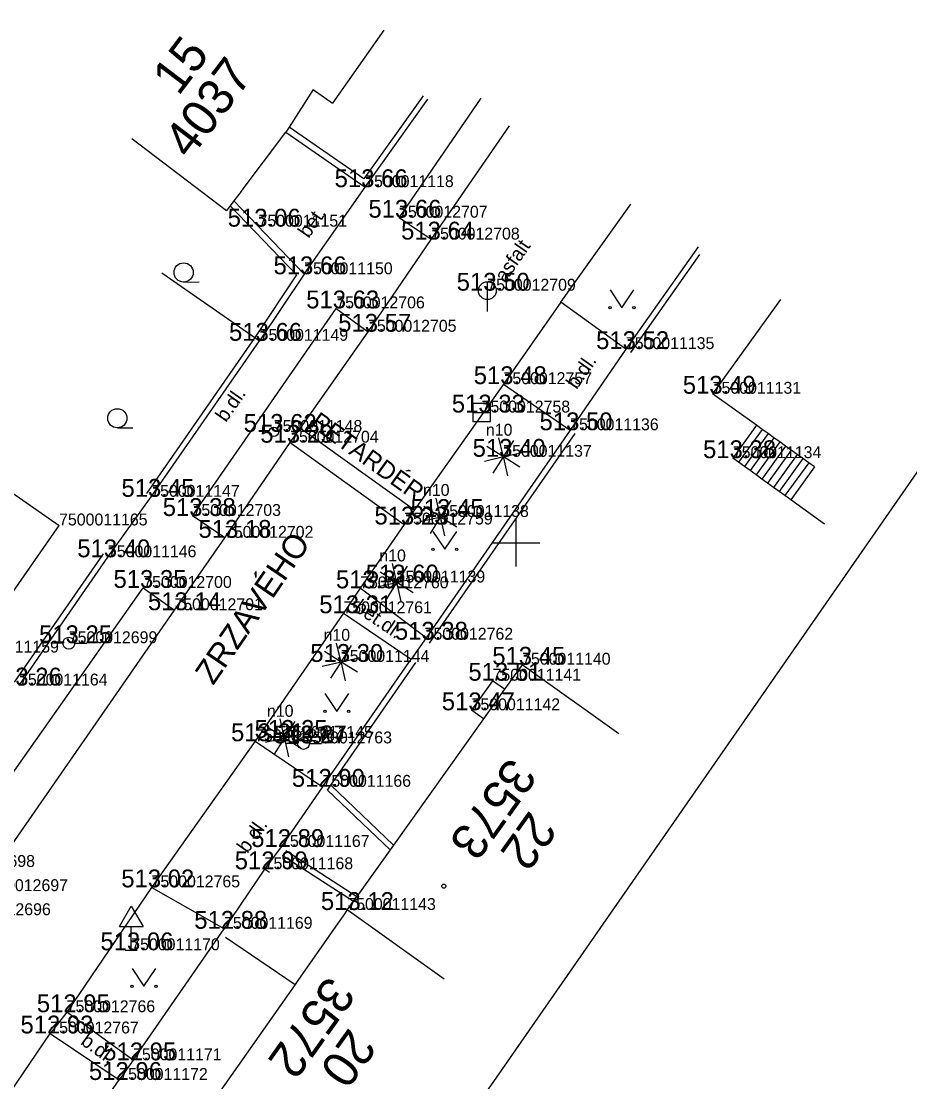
# Model space of a CAD drawing. Extents: x -669251 to -668549, y -1128351 to -1127698.
# Drawn here: x -668920.79 to -668883.45, y -1128072.66 to -1128028.08 of the extents above; entities that cross this region are included whole.
import ezdxf

# ---------------------------------------------------------------- set-up
doc = ezdxf.new("R2010")
doc.units = 0
for name, color, linetype in [('Vrstva 1', 7, 'Continuous'), ('Vrstva 10', 7, 'Continuous'), ('Vrstva 11', 7, 'Continuous'), ('Vrstva 2', 7, 'Continuous'), ('Vrstva 22', 7, 'Continuous'), ('Vrstva 25', 7, 'Continuous'), ('Vrstva 27', 7, 'Continuous'), ('Vrstva 28', 7, 'Continuous'), ('Vrstva 3', 7, 'Continuous'), ('Vrstva 34', 7, 'Continuous'), ('Vrstva 36', 7, 'Continuous'), ('Vrstva 40', 7, 'Continuous'), ('Vrstva 42', 7, 'Continuous'), ('Vrstva 43', 7, 'Continuous'), ('Vrstva 44', 7, 'Continuous'), ('Vrstva 45', 7, 'Continuous'), ('Vrstva 47', 7, 'Continuous'), ('Vrstva 5', 7, 'Continuous'), ('Vrstva 58', 7, 'Continuous'), ('Vrstva 6', 7, 'Continuous'), ('Vrstva 60', 7, 'Continuous'), ('Vrstva 61', 7, 'Continuous'), ('Vrstva 7', 7, 'Continuous'), ('Vrstva 8', 7, 'Continuous')]:
    doc.layers.add(name, color=color, linetype=linetype)

msp = doc.modelspace()

# ---------------------------------------------------------------- linework, layer by layer
at = {"layer": 'Vrstva 1'}
for p, q in [((-668906.33, -1128035.055), (-668906.33, -1128035.055)), ((-668904.909, -1128036.338), (-668904.909, -1128036.338)), ((-668910.816, -1128036.715), (-668910.816, -1128036.715)), ((-668903.558, -1128037.257), (-668903.558, -1128037.257)), ((-668908.897, -1128038.716), (-668908.897, -1128038.716)), ((-668901.2, -1128039.406), (-668901.2, -1128039.406)), ((-668907.546, -1128040.149), (-668907.546, -1128040.149)), ((-668906.213, -1128041.131), (-668906.213, -1128041.131)), ((-668910.768, -1128041.512), (-668910.768, -1128041.512)), ((-668895.376, -1128041.861), (-668895.376, -1128041.861)), ((-668900.519, -1128043.334), (-668900.519, -1128043.334)), ((-668891.73, -1128043.737), (-668891.73, -1128043.737)), ((-668901.439, -1128044.526), (-668901.439, -1128044.526)), ((-668910.174, -1128045.34), (-668910.174, -1128045.34)), ((-668897.717, -1128045.271), (-668897.717, -1128045.271)), ((-668909.486, -1128045.793), (-668909.486, -1128045.793)), ((-668900.53, -1128046.387), (-668900.53, -1128046.387)), ((-668890.882, -1128046.445), (-668890.882, -1128046.445)), ((-668915.324, -1128048.069), (-668915.324, -1128048.069)), ((-668913.59, -1128048.875), (-668913.59, -1128048.875)), ((-668903.173, -1128048.917), (-668903.173, -1128048.917)), ((-668919.198, -1128049.272), (-668919.198, -1128049.272)), ((-668904.692, -1128049.233), (-668904.692, -1128049.233)), ((-668912.228, -1128049.793), (-668912.228, -1128049.793)), ((-668917.144, -1128050.611), (-668917.144, -1128050.611)), ((-668905.009, -1128051.669), (-668905.009, -1128051.669)), ((-668915.659, -1128051.898), (-668915.659, -1128051.898)), ((-668906.547, -1128051.915), (-668906.547, -1128051.915)), ((-668914.352, -1128052.835), (-668914.352, -1128052.835)), ((-668907.248, -1128052.963), (-668907.248, -1128052.963)), ((-668903.833, -1128054.075), (-668903.833, -1128054.075)), ((-668918.788, -1128054.222), (-668918.788, -1128054.222)), ((-668907.353, -1128055.008), (-668907.353, -1128055.008)), ((-668899.739, -1128055.125), (-668899.739, -1128055.125)), ((-668900.981, -1128055.798), (-668900.981, -1128055.798)), ((-668901.861, -1128057.041), (-668901.861, -1128057.041)), ((-668910.956, -1128058.342), (-668910.956, -1128058.342)), ((-668909.73, -1128058.201), (-668909.73, -1128058.201)), ((-668908.925, -1128058.433), (-668908.925, -1128058.433)), ((-668908.124, -1128060.257), (-668908.124, -1128060.257)), ((-668909.868, -1128062.787), (-668909.868, -1128062.787)), ((-668910.558, -1128063.724), (-668910.558, -1128063.724)), ((-668915.309, -1128064.483), (-668915.309, -1128064.483)), ((-668907.084, -1128065.435), (-668907.084, -1128065.435)), ((-668912.264, -1128066.225), (-668912.264, -1128066.225)), ((-668916.164, -1128067.128), (-668916.164, -1128067.128)), ((-668918.878, -1128069.732), (-668918.878, -1128069.732)), ((-668919.566, -1128070.623), (-668919.566, -1128070.623)), ((-668916.088, -1128071.753), (-668916.088, -1128071.753)), ((-668916.667, -1128072.578), (-668916.667, -1128072.578))]:
    msp.add_line(p, q, dxfattribs=at)
at = {"layer": 'Vrstva 10'}
for p, q in [((-668904.909, -1128036.338), (-668901.458, -1128031.315)), ((-668906.391, -1128034.709), (-668909.528, -1128032.532)), ((-668903.558, -1128037.257), (-668900.263, -1128032.482)), ((-668909.662, -1128032.743), (-668906.33, -1128035.055)), ((-668898.104, -1128039.892), (-668895.174, -1128035.768)), ((-668903.558, -1128037.257), (-668904.909, -1128036.338)), ((-668906.213, -1128041.131), (-668903.558, -1128037.257)), ((-668913.59, -1128048.875), (-668907.546, -1128040.149)), ((-668907.546, -1128040.149), (-668906.213, -1128041.131)), ((-668898.104, -1128039.892), (-668900.519, -1128043.334)), ((-668895.376, -1128041.861), (-668898.104, -1128039.892)), ((-668909.055, -1128045.179), (-668906.213, -1128041.131)), ((-668900.519, -1128043.334), (-668904.259, -1128048.621)), ((-668900.519, -1128043.334), (-668897.717, -1128045.271)), ((-668909.486, -1128045.793), (-668909.055, -1128045.179)), ((-668912.228, -1128049.793), (-668909.486, -1128045.793)), ((-668904.259, -1128048.621), (-668904.692, -1128049.233)), ((-668912.228, -1128049.793), (-668913.59, -1128048.875)), ((-668904.692, -1128049.233), (-668906.547, -1128051.915)), ((-668914.352, -1128052.835), (-668912.228, -1128049.793)), ((-668923.928, -1128063.626), (-668915.659, -1128051.898)), ((-668915.659, -1128051.898), (-668914.352, -1128052.835)), ((-668906.547, -1128051.915), (-668907.248, -1128052.963)), ((-668903.776, -1128053.993), (-668906.547, -1128051.915)), ((-668922.541, -1128064.642), (-668914.352, -1128052.835)), ((-668907.248, -1128052.963), (-668910.956, -1128058.342)), ((-668907.248, -1128052.963), (-668904.403, -1128054.896)), ((-668910.956, -1128058.342), (-668915.309, -1128064.483)), ((-668910.956, -1128058.342), (-668908.124, -1128060.257)), ((-668905.139, -1128062.705), (-668907.775, -1128060.192)), ((-668907.919, -1128060.4), (-668905.285, -1128062.91)), ((-668909.662, -1128062.929), (-668906.678, -1128064.865)), ((-668909.815, -1128063.137), (-668906.823, -1128065.069)), ((-668910.351, -1128063.865), (-668910.558, -1128063.724)), ((-668915.309, -1128064.483), (-668918.878, -1128069.732)), ((-668912.264, -1128066.225), (-668915.309, -1128064.483)), ((-668912.2, -1128066.572), (-668909.282, -1128068.562)), ((-668918.878, -1128069.732), (-668919.566, -1128070.623)), ((-668916.088, -1128071.753), (-668918.878, -1128069.732)), ((-668919.566, -1128070.623), (-668916.667, -1128072.578))]:
    msp.add_line(p, q, dxfattribs=at)
msp.add_lwpolyline([(-668891.508, -1128103.738), (-668905.262, -1128093.88), (-668919.017, -1128084.023), (-668919.397, -1128083.714), (-668919.979, -1128083.09), (-668920.732, -1128082.168), (-668921.655, -1128081.051), (-668922.664, -1128079.521), (-668923.09, -1128078.24), (-668923.232, -1128077.783), (-668923.284, -1128077.351), (-668923.278, -1128076.957), (-668923.161, -1128076.255), (-668922.993, -1128075.739), (-668922.626, -1128075.026), (-668922.397, -1128074.711), (-668922.122, -1128074.364), (-668919.566, -1128070.623)], dxfattribs=at)
at = {"layer": 'Vrstva 11'}
for p, q in [((-668908.897, -1128038.716), (-668906.33, -1128035.055)), ((-668889.887, -1128045.062), (-668890.882, -1128046.445)), ((-668909.055, -1128045.179), (-668904.259, -1128048.621)), ((-668889.644, -1128045.237), (-668890.638, -1128046.62)), ((-668889.4, -1128045.412), (-668890.395, -1128046.795)), ((-668889.157, -1128045.587), (-668890.151, -1128046.97)), ((-668909.486, -1128045.793), (-668904.692, -1128049.233)), ((-668888.913, -1128045.762), (-668889.908, -1128047.145)), ((-668888.67, -1128045.937), (-668889.664, -1128047.321)), ((-668890.638, -1128046.62), (-668890.882, -1128046.445)), ((-668888.426, -1128046.112), (-668889.42, -1128047.496)), ((-668888.182, -1128046.287), (-668889.177, -1128047.671)), ((-668887.939, -1128046.462), (-668888.933, -1128047.846)), ((-668890.395, -1128046.795), (-668890.638, -1128046.62)), ((-668890.151, -1128046.97), (-668890.395, -1128046.795)), ((-668887.695, -1128046.638), (-668888.69, -1128048.021)), ((-668889.908, -1128047.145), (-668890.151, -1128046.97)), ((-668889.664, -1128047.321), (-668889.908, -1128047.145)), ((-668889.42, -1128047.496), (-668889.664, -1128047.321)), ((-668889.177, -1128047.671), (-668889.42, -1128047.496)), ((-668888.933, -1128047.846), (-668889.177, -1128047.671)), ((-668888.69, -1128048.021), (-668888.933, -1128047.846)), ((-668888.446, -1128048.196), (-668888.69, -1128048.021))]:
    msp.add_line(p, q, dxfattribs=at)
at = {"layer": 'Vrstva 22'}
for p, q in [((-668900.538, -1128046.347), (-668900.71, -1128045.593)), ((-668900.564, -1128046.367), (-668901.22, -1128045.953)), ((-668900.096, -1128045.697), (-668900.51, -1128046.353)), ((-668901.324, -1128046.567), (-668900.57, -1128046.395)), ((-668900.55, -1128046.421), (-668900.964, -1128047.077)), ((-668900.522, -1128046.427), (-668900.35, -1128047.181)), ((-668899.84, -1128046.821), (-668900.496, -1128046.407)), ((-668900.49, -1128046.379), (-668899.736, -1128046.207)), ((-668903.181, -1128048.877), (-668903.353, -1128048.123)), ((-668902.739, -1128048.227), (-668903.153, -1128048.883)), ((-668903.207, -1128048.897), (-668903.863, -1128048.483)), ((-668903.133, -1128048.909), (-668902.379, -1128048.737)), ((-668903.967, -1128049.097), (-668903.213, -1128048.925)), ((-668903.193, -1128048.951), (-668903.607, -1128049.607)), ((-668903.165, -1128048.957), (-668902.993, -1128049.711)), ((-668902.483, -1128049.351), (-668903.139, -1128048.937)), ((-668905.017, -1128051.629), (-668905.189, -1128050.875)), ((-668905.043, -1128051.649), (-668905.699, -1128051.235)), ((-668904.575, -1128050.979), (-668904.989, -1128051.635)), ((-668905.803, -1128051.849), (-668905.049, -1128051.677)), ((-668905.029, -1128051.703), (-668905.443, -1128052.359)), ((-668905.001, -1128051.709), (-668904.829, -1128052.463)), ((-668904.319, -1128052.103), (-668904.975, -1128051.689)), ((-668904.969, -1128051.661), (-668904.215, -1128051.489)), ((-668907.361, -1128054.968), (-668907.533, -1128054.214)), ((-668906.919, -1128054.318), (-668907.333, -1128054.974)), ((-668907.387, -1128054.988), (-668908.043, -1128054.574)), ((-668907.313, -1128055), (-668906.559, -1128054.828)), ((-668908.147, -1128055.188), (-668907.393, -1128055.016)), ((-668907.373, -1128055.042), (-668907.787, -1128055.698)), ((-668907.345, -1128055.048), (-668907.173, -1128055.802)), ((-668906.663, -1128055.442), (-668907.319, -1128055.028)), ((-668909.738, -1128058.161), (-668909.91, -1128057.407)), ((-668909.296, -1128057.511), (-668909.71, -1128058.167)), ((-668909.764, -1128058.181), (-668910.42, -1128057.767)), ((-668909.69, -1128058.193), (-668908.936, -1128058.021)), ((-668910.524, -1128058.381), (-668909.77, -1128058.209)), ((-668909.75, -1128058.235), (-668910.164, -1128058.891)), ((-668909.722, -1128058.241), (-668909.55, -1128058.995)), ((-668909.04, -1128058.635), (-668909.696, -1128058.221))]:
    msp.add_line(p, q, dxfattribs=at)
for centre in [(-668900.53, -1128046.387), (-668903.173, -1128048.917), (-668905.009, -1128051.669), (-668907.353, -1128055.008), (-668909.73, -1128058.201)]:
    msp.add_circle(centre, 0.04, dxfattribs=at)
at = {"layer": 'Vrstva 25'}
msp.add_circle((-668910.174, -1128045.34), 0.2, dxfattribs=at)
at = {"layer": 'Vrstva 27'}
for p, q in [((-668901.2, -1128039.031), (-668901.2, -1128040.281)), ((-668901.814, -1128044.526), (-668901.064, -1128044.526))]:
    msp.add_line(p, q, dxfattribs=at)
msp.add_lwpolyline([(-668901.814, -1128044.9), (-668901.064, -1128044.9), (-668901.064, -1128044.15), (-668901.814, -1128044.15)], close=True, dxfattribs=at)
msp.add_circle((-668901.2, -1128039.406), 0.375, dxfattribs=at)
at = {"layer": 'Vrstva 28'}
for p, q in [((-668919.038, -1128054.222), (-668919.538, -1128054.222)), ((-668918.538, -1128054.222), (-668918.038, -1128054.222)), ((-668909.175, -1128058.433), (-668909.675, -1128058.433)), ((-668908.675, -1128058.433), (-668908.175, -1128058.433))]:
    msp.add_line(p, q, dxfattribs=at)
for centre in [(-668918.788, -1128054.222), (-668908.925, -1128058.433)]:
    msp.add_circle(centre, 0.25, dxfattribs=at)
at = {"layer": 'Vrstva 34'}
for p, q in [((-668916.664, -1128066.128), (-668916.164, -1128065.278)), ((-668916.164, -1128065.278), (-668915.664, -1128066.128)), ((-668916.664, -1128066.128), (-668915.664, -1128066.128)), ((-668916.164, -1128067.128), (-668916.164, -1128066.128)), ((-668916.414, -1128067.128), (-668915.914, -1128067.128))]:
    msp.add_line(p, q, dxfattribs=at)
at = {"layer": 'Vrstva 36'}
for p, q in [((-668913.964, -1128039.042), (-668913.314, -1128039.039)), ((-668896.042, -1128039.373), (-668895.542, -1128040.123)), ((-668895.542, -1128040.123), (-668895.042, -1128039.373)), ((-668916.748, -1128045.171), (-668916.098, -1128045.168)), ((-668903.484, -1128049.522), (-668902.984, -1128050.272)), ((-668902.984, -1128050.272), (-668902.484, -1128049.522)), ((-668908.026, -1128056.34), (-668907.526, -1128057.09)), ((-668907.526, -1128057.09), (-668907.026, -1128056.34)), ((-668916.129, -1128067.893), (-668915.629, -1128068.643)), ((-668915.629, -1128068.643), (-668915.129, -1128067.893))]:
    msp.add_line(p, q, dxfattribs=at)
for centre, radius in [((-668913.964, -1128038.639), 0.403), ((-668896.042, -1128040.123), 0.05), ((-668895.042, -1128040.123), 0.05), ((-668916.749, -1128044.768), 0.403), ((-668903.484, -1128050.272), 0.05), ((-668902.484, -1128050.272), 0.05), ((-668908.026, -1128057.09), 0.05), ((-668907.026, -1128057.09), 0.05), ((-668916.129, -1128068.643), 0.05), ((-668915.129, -1128068.643), 0.05)]:
    msp.add_circle(centre, radius, dxfattribs=at)
at = {"layer": 'Vrstva 5'}
for p, q in [((-668905.556, -1128028.45), (-668907.702, -1128031.52)), ((-668908.522, -1128030.947), (-668909.528, -1128032.532)), ((-668908.522, -1128030.947), (-668907.702, -1128031.52)), ((-668909.528, -1128032.532), (-668909.662, -1128032.743)), ((-668916.139, -1128033.008), (-668912.156, -1128036.03)), ((-668911.552, -1128035.233), (-668911.854, -1128035.632)), ((-668911.854, -1128035.632), (-668912.007, -1128035.833)), ((-668912.007, -1128035.833), (-668912.156, -1128036.03)), ((-668888.88, -1128039.772), (-668891.73, -1128043.737)), ((-668889.887, -1128045.062), (-668891.73, -1128043.737)), ((-668889.644, -1128045.237), (-668889.887, -1128045.062)), ((-668889.4, -1128045.412), (-668889.644, -1128045.237)), ((-668889.157, -1128045.587), (-668889.4, -1128045.412)), ((-668888.913, -1128045.762), (-668889.157, -1128045.587)), ((-668888.67, -1128045.937), (-668888.913, -1128045.762)), ((-668888.426, -1128046.112), (-668888.67, -1128045.937)), ((-668923.3, -1128046.413), (-668919.198, -1128049.272)), ((-668888.182, -1128046.287), (-668888.426, -1128046.112)), ((-668887.939, -1128046.462), (-668888.182, -1128046.287)), ((-668887.695, -1128046.638), (-668887.939, -1128046.462)), ((-668887.452, -1128046.813), (-668888.446, -1128048.196)), ((-668887.452, -1128046.813), (-668887.695, -1128046.638)), ((-668887.028, -1128049.216), (-668888.446, -1128048.196)), ((-668922.922, -1128054.616), (-668919.198, -1128049.272)), ((-668899.739, -1128055.125), (-668900.475, -1128056.158)), ((-668895.667, -1128058.026), (-668899.739, -1128055.125)), ((-668900.981, -1128055.798), (-668901.154, -1128056.043)), ((-668900.475, -1128056.158), (-668900.981, -1128055.798)), ((-668900.475, -1128056.158), (-668901.359, -1128057.399)), ((-668901.861, -1128057.041), (-668901.792, -1128056.943)), ((-668901.359, -1128057.399), (-668901.861, -1128057.041)), ((-668901.359, -1128057.399), (-668905.139, -1128062.705)), ((-668905.139, -1128062.705), (-668905.285, -1128062.91)), ((-668907.084, -1128065.435), (-668906.823, -1128065.069)), ((-668906.823, -1128065.069), (-668906.678, -1128064.865)), ((-668907.253, -1128065.675), (-668907.397, -1128065.88)), ((-668907.084, -1128065.435), (-668907.253, -1128065.675)), ((-668903.012, -1128068.336), (-668907.084, -1128065.435)), ((-668909.282, -1128068.562), (-668912.989, -1128073.832)), ((-668909.138, -1128068.357), (-668909.282, -1128068.562))]:
    msp.add_line(p, q, dxfattribs=at)
at = {"layer": 'Vrstva 58'}
msp.add_circle((-668903.028, -1128064.433), 0.0875, dxfattribs=at)
at = {"layer": 'Vrstva 6'}
for p, q in [((-668911.552, -1128035.233), (-668909.662, -1128032.743)), ((-668901.154, -1128056.043), (-668901.792, -1128056.943)), ((-668905.285, -1128062.91), (-668906.678, -1128064.865)), ((-668907.397, -1128065.88), (-668909.138, -1128068.357))]:
    msp.add_line(p, q, dxfattribs=at)
at = {"layer": 'Vrstva 60'}
msp.add_lwpolyline([(-668982.815, -1128190.464), (-668751.689, -1127857.889), (-668981.618, -1127698.099), (-669212.743, -1128030.674)], close=True, dxfattribs=at)
at = {"layer": 'Vrstva 61'}
for p, q in [((-668900, -1128049), (-668900, -1128051)), ((-668901, -1128050), (-668899, -1128050))]:
    msp.add_line(p, q, dxfattribs=at)
at = {"layer": 'Vrstva 7'}
for p, q in [((-668903.901, -1128031.215), (-668906.391, -1128034.709)), ((-668906.33, -1128035.055), (-668903.697, -1128031.36)), ((-668911.854, -1128035.632), (-668908.897, -1128038.716)), ((-668912.007, -1128035.833), (-668909.216, -1128038.744)), ((-668892.345, -1128037.557), (-668895.376, -1128041.861)), ((-668895.172, -1128042.005), (-668892.27, -1128037.885)), ((-668914.874, -1128038.659), (-668910.973, -1128041.369)), ((-668909.216, -1128038.744), (-668910.973, -1128041.369)), ((-668908.897, -1128038.716), (-668910.768, -1128041.512)), ((-668910.973, -1128041.369), (-668915.529, -1128047.926)), ((-668915.324, -1128048.069), (-668910.768, -1128041.512)), ((-668910.973, -1128041.369), (-668910.768, -1128041.512)), ((-668897.717, -1128045.271), (-668903.776, -1128053.993)), ((-668903.628, -1128054.218), (-668897.512, -1128045.414)), ((-668917.349, -1128050.469), (-668921.087, -1128055.86)), ((-668920.88, -1128056), (-668917.144, -1128050.611)), ((-668908.124, -1128060.257), (-668904.403, -1128054.896)), ((-668907.775, -1128060.192), (-668904.198, -1128055.039)), ((-668907.919, -1128060.4), (-668907.775, -1128060.192)), ((-668909.868, -1128062.787), (-668910.558, -1128063.724)), ((-668916.088, -1128071.753), (-668912.264, -1128066.225)), ((-668920.329, -1128077.805), (-668916.667, -1128072.578))]:
    msp.add_line(p, q, dxfattribs=at)
at = {"layer": 'Vrstva 8'}
for p, q in [((-668895.376, -1128041.861), (-668897.717, -1128045.271)), ((-668917.144, -1128050.611), (-668915.324, -1128048.069)), ((-668903.776, -1128053.993), (-668904.403, -1128054.896)), ((-668908.124, -1128060.257), (-668909.868, -1128062.787)), ((-668910.558, -1128063.724), (-668912.264, -1128066.225)), ((-668916.088, -1128071.753), (-668916.667, -1128072.578))]:
    msp.add_line(p, q, dxfattribs=at)

# ---------------------------------------------------------------- texts
at = {"layer": 'Vrstva 2'}
for s, p in [('7500011118', (-668906.33, -1128035.055)), ('7500011151', (-668910.816, -1128036.715)), ('7500012707', (-668904.909, -1128036.338)), ('7500012708', (-668903.558, -1128037.257)), ('7500011150', (-668908.897, -1128038.716)), ('7500012709', (-668901.2, -1128039.406)), ('7500012706', (-668907.546, -1128040.149)), ('7500012705', (-668906.213, -1128041.131)), ('7500011149', (-668910.768, -1128041.512)), ('7500011135', (-668895.376, -1128041.861)), ('7500012757', (-668900.519, -1128043.334)), ('7500011131', (-668891.73, -1128043.737)), ('7500012758', (-668901.439, -1128044.526)), ('7500011148', (-668910.174, -1128045.34)), ('7500011136', (-668897.717, -1128045.271)), ('7500012704', (-668909.486, -1128045.793)), ('7500011137', (-668900.53, -1128046.387)), ('7500011134', (-668890.882, -1128046.445)), ('7500011147', (-668915.324, -1128048.069)), ('7500012703', (-668913.59, -1128048.875)), ('7500012759', (-668904.692, -1128049.233)), ('7500011138', (-668903.173, -1128048.917)), ('7500011165', (-668919.198, -1128049.272)), ('7500012702', (-668912.228, -1128049.793)), ('7500011146', (-668917.144, -1128050.611)), ('7500012700', (-668915.659, -1128051.898)), ('7500012760', (-668906.547, -1128051.915)), ('7500011139', (-668905.009, -1128051.669)), ('7500012701', (-668914.352, -1128052.835)), ('7500012761', (-668907.248, -1128052.963)), ('7500012762', (-668903.833, -1128054.075)), ('7500012699', (-668918.788, -1128054.222)), ('7500011159', (-668922.922, -1128054.616)), ('7500011144', (-668907.353, -1128055.008)), ('7500011140', (-668899.739, -1128055.125)), ('7500011141', (-668900.981, -1128055.798)), ('7500011164', (-668920.88, -1128056)), ('7500011142', (-668901.861, -1128057.041)), ('7500012764', (-668910.956, -1128058.342)), ('7500011145', (-668909.73, -1128058.201)), ('7500012763', (-668908.925, -1128058.433)), ('7500011166', (-668908.124, -1128060.257)), ('7500011167', (-668909.868, -1128062.787)), ('7500012698', (-668923.928, -1128063.626)), ('7500011168', (-668910.558, -1128063.724)), ('7500012697', (-668922.541, -1128064.642)), ('7500012765', (-668915.309, -1128064.483)), ('7500012696', (-668923.264, -1128065.653)), ('7500011143', (-668907.084, -1128065.435)), ('7500011169', (-668912.264, -1128066.225)), ('7500011170', (-668916.164, -1128067.128)), ('7500012766', (-668918.878, -1128069.732)), ('7500012767', (-668919.566, -1128070.623)), ('7500011171', (-668916.088, -1128071.753)), ('7500011172', (-668916.667, -1128072.578))]:
    msp.add_text(s, height=0.5, dxfattribs=at).set_placement(p)
at = {"layer": 'Vrstva 3'}
for s, p in [('513.66 ', (-668907.618, -1128035.055)), ('513.66 ', (-668906.197, -1128036.338)), ('513.06 ', (-668912.112, -1128036.715)), ('513.64 ', (-668904.824, -1128037.257)), ('513.66 ', (-668910.185, -1128038.716)), ('513.50 ', (-668902.488, -1128039.406)), ('513.63 ', (-668908.812, -1128040.149)), ('513.57 ', (-668907.465, -1128041.131)), ('513.66 ', (-668912.056, -1128041.512)), ('513.52 ', (-668896.628, -1128041.861)), ('513.48 ', (-668901.771, -1128043.334)), ('513.49 ', (-668892.985, -1128043.737)), ('513.33 ', (-668902.691, -1128044.526)), ('513.62 ', (-668911.44, -1128045.34)), ('513.50 ', (-668899.005, -1128045.271)), ('513.29 ', (-668910.741, -1128045.793)), ('513.40 ', (-668901.818, -1128046.387)), ('513.38 ', (-668892.134, -1128046.445)), ('513.45 ', (-668916.576, -1128048.069)), ('513.38 ', (-668914.842, -1128048.875)), ('513.45 ', (-668904.425, -1128048.917)), ('513.23 ', (-668905.944, -1128049.233)), ('513.18 ', (-668913.338, -1128049.793)), ('513.40 ', (-668918.432, -1128050.611)), ('513.60 ', (-668906.31, -1128051.669)), ('513.35 ', (-668916.911, -1128051.898)), ('513.31 ', (-668907.562, -1128051.915)), ('513.14 ', (-668915.462, -1128052.835)), ('513.31 ', (-668908.263, -1128052.963)), ('513.25 ', (-668920.04, -1128054.222)), ('513.38 ', (-668905.085, -1128054.075)), ('513.30 ', (-668908.641, -1128055.008)), ('513.45 ', (-668900.991, -1128055.125)), ('513.26 ', (-668922.154, -1128056)), ('513.51 ', (-668901.996, -1128055.798)), ('513.47 ', (-668903.113, -1128057.041)), ('513.21 ', (-668911.971, -1128058.342)), ('513.25 ', (-668910.982, -1128058.201)), ('513.27 ', (-668910.177, -1128058.433)), ('512.90 ', (-668909.414, -1128060.257)), ('512.89 ', (-668911.123, -1128062.787)), ('512.99 ', (-668911.815, -1128063.724)), ('513.02 ', (-668916.583, -1128064.483)), ('513.12 ', (-668908.194, -1128065.435)), ('512.88 ', (-668913.516, -1128066.225)), ('513.06 ', (-668917.46, -1128067.128)), ('512.95 ', (-668920.132, -1128069.732)), ('512.93 ', (-668920.82, -1128070.623)), ('512.95 ', (-668917.342, -1128071.753)), ('512.96 ', (-668917.943, -1128072.578))]:
    msp.add_text(s, height=0.75, dxfattribs=at).set_placement(p)
at = {"layer": 'Vrstva 40'}
for s, rotation, p in [('bet.', 54.9628, (-668908.712, -1128037.233)), ('asfalt', 55.1306, (-668900.454, -1128039.101)), ('b.dl.', 54.8495, (-668897.447, -1128043.588)), ('b.dl.', 54.9009, (-668912.186, -1128044.968)), ('bet.dl.', 325.8063, (-668906.835, -1128052.836)), ('b.dl.', 54.5334, (-668911.279, -1128063.084)), ('b.dl.', 324.5334, (-668918.331, -1128071.05))]:
    msp.add_text(s, height=0.6, rotation=rotation, dxfattribs=at).set_placement(p)
at = {"layer": 'Vrstva 42'}
msp.add_text('RETARDÉR', height=0.75, rotation=324.3337, dxfattribs=at).set_placement((-668908.693, -1128045.069))
at = {"layer": 'Vrstva 43'}
for s, rotation, p in [('4037', 52.8002, (-668913.702, -1128033.929)), ('3573', 234.5334, (-668900.263, -1128058.95)), ('3572', 234.5334, (-668907.887, -1128068.135))]:
    msp.add_text(s, height=1.5, rotation=rotation, dxfattribs=at).set_placement(p)
at = {"layer": 'Vrstva 44'}
for s, rotation, p in [('15', 52.8002, (-668914.184, -1128031.257)), ('22', 234.5334, (-668899.415, -1128061.208)), ('20', 234.5334, (-668907.001, -1128070.338))]:
    msp.add_text(s, height=1.5, rotation=rotation, dxfattribs=at).set_placement(p)
at = {"layer": 'Vrstva 45'}
msp.add_text('ZRZAVÉHO', height=1, rotation=55.5352, dxfattribs=at).set_placement((-668912.721, -1128056.02))
at = {"layer": 'Vrstva 47'}
for p in [(-668901.26, -1128045.501), (-668903.903, -1128048.031), (-668905.739, -1128050.783), (-668908.083, -1128054.122), (-668910.46, -1128057.315)]:
    msp.add_text('n10', height=0.5, dxfattribs=at).set_placement(p)

doc.saveas('drawing.dxf')
